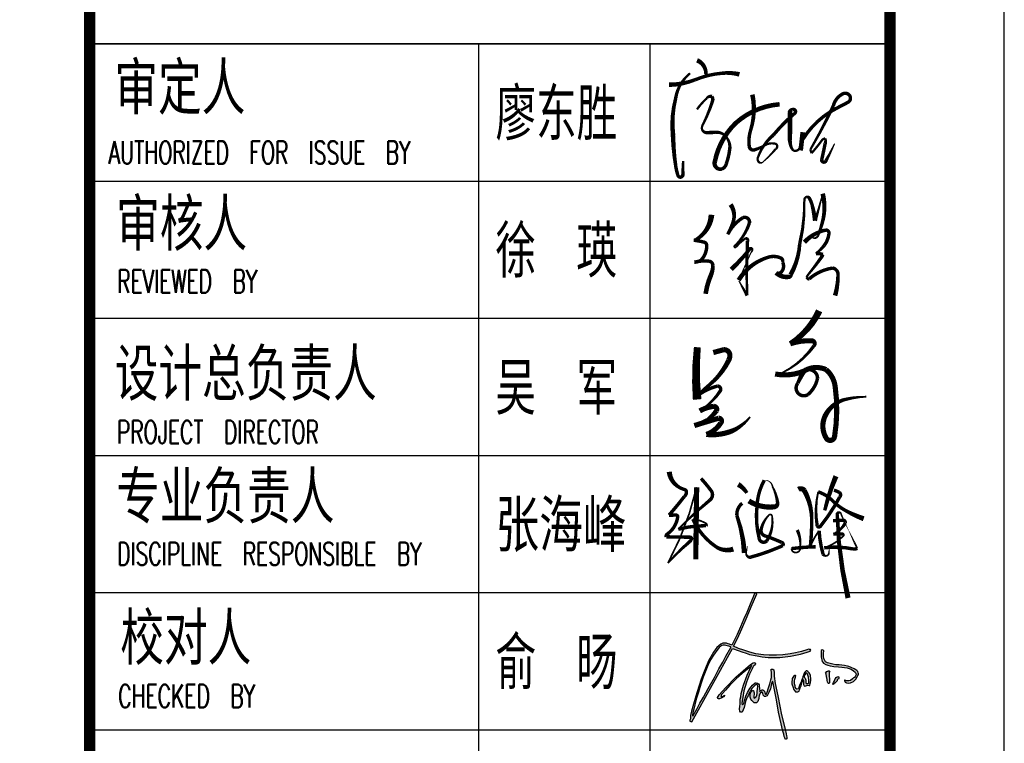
# Model space of a CAD drawing. Extents: x 1779708 to 7299578, y -1121471 to 88434.
# Tile 632 of 656: x 5782922 to 5795839, y -999770 to -990274. Entities that reach past the tile are written whole.
import ezdxf

# ---------------------------------------------------------------- set-up
doc = ezdxf.new("R2010")
doc.units = 0
doc.header["$LTSCALE"] = 1000
doc.header["$MEASUREMENT"] = 0
for name, color, linetype in [('PUB_TEXT', 7, 'CONTINUOUS'), ('PUB_TITLE', 4, 'CONTINUOUS'), ('WINDOW', 2, 'CONTINUOUS'), ('修改', 6, 'CONTINUOUS'), ('电子签', 2, 'CONTINUOUS'), ('通-图框－文字', 4, 'CONTINUOUS')]:
    doc.layers.add(name, color=color, linetype=linetype)
doc.styles.add('-宋体', font='simhei.ttf', dxfattribs={"width": 0.7})
doc.styles.add('dim_font', font='SIMPLEX.shx', dxfattribs={"width": 0.8})
doc.styles.add('仿宋', font='txt', dxfattribs={"width": 0.7})

# ---------------------------------------------------------------- blocks, each defined once
blk = doc.blocks.new('A$C2DEF362E')
at = {"layer": 'PUB_TEXT'}
h = blk.add_hatch(color=256, dxfattribs=at)
h.dxf.hatch_style = 1
h.paths.add_polyline_path([(32593, 42092), (34565, 41342), (36866, 40638), (38650, 40028), (42928, 39185), (45558, 38763), (48891, 38435), (55190, 38435), (60871, 39091), (66370, 40126), (69985, 41158), (71629, 41768), (71905, 42256), (71702, 42623), (71188, 42751), (70655, 42843), (69754, 42494), (66925, 41537), (63588, 40800), (60744, 40266), (56780, 39805), (53272, 39547), (49382, 39602), (46318, 39787), (42185, 40415), (38996, 41170), (35600, 42297), (32724, 43291), (30088, 44544), (32222, 48729), (34582, 53924), (37415, 60628), (39633, 65720), (42653, 72804), (42334, 73188), (41802, 73188), (41448, 72952), (40976, 71566), (39116, 67318), (37253, 62794), (35747, 59284), (33767, 55027), (31966, 50868), (29187, 45103), (27944, 45602), (27147, 45779), (26667, 45971), (26228, 46110), (25661, 46202), (24980, 46191), (24286, 46064), (23893, 45844), (23211, 45613), (22241, 44872), (21028, 43690), (19283, 41178), (16550, 36576), (14890, 32519), (13851, 29782), (12635, 26613), (11300, 22693), (9669, 17443), (8424, 12995), (7386, 9284), (6764, 6885), (6734, 5109), (6497, 4398), (6497, 3894), (6912, 3687), (7456, 3530), (29463, 43175)])
h.paths.add_polyline_path([(28653, 44045), (28534, 43853), (25969, 39056), (24328, 35741), (22210, 32136), (19763, 27564), (16353, 21497), (13798, 16947), (11782, 13532), (10347, 10757), (8274, 6976), (8234, 6835), (8097, 6835), (7918, 6851), (7859, 7179), (7967, 8323), (8535, 10443), (9880, 15858), (11045, 19619), (12362, 23988), (13707, 27720), (15024, 31345), (16160, 34092), (17683, 37107), (19177, 39704), (21563, 42890), (22347, 43803), (23149, 44455), (23728, 44810), (24418, 45071), (25220, 45052), (25911, 44922), (26564, 44754), (27478, 44493)], flags=16)
h.paths.add_polyline_path([(41155, 33779), (41545, 34169), (41769, 34464), (41970, 34842), (41899, 35078), (41816, 35349), (41734, 35503), (41450, 35550), (41072, 35585), (40670, 35373), (39337, 34574), (31294, 27701), (25884, 22056), (22244, 18083), (21773, 17235), (21478, 16635), (21549, 16223), (21890, 15906), (22420, 15953), (23316, 16306), (24046, 16612), (24694, 17118), (25365, 17953), (23810, 17129), (23702, 17058), (23458, 17058), (23306, 17149), (23245, 17240), (23306, 17453), (23367, 17819), (23519, 18337), (24129, 18793), (25805, 20590), (28152, 23301), (31571, 26871), (34711, 29612), (38399, 32657), (39953, 34058), (39496, 33145), (37515, 28845), (35564, 23324), (34225, 18779), (33981, 17073), (33646, 15703), (33646, 14272), (33646, 13145), (33524, 11988), (33371, 10343), (33554, 9277), (33859, 8760), (34682, 8729), (34865, 9186), (35292, 10008), (35779, 11348), (36607, 14548), (37186, 16010), (37491, 16863), (38070, 17624), (38345, 18477), (38741, 19451), (39198, 20152), (39442, 20669), (40021, 21553), (40600, 22162), (41179, 22832), (41545, 23197), (42033, 23532), (42581, 23684), (42978, 23349), (43161, 22588), (42978, 21461), (42917, 19817), (42825, 18842), (42734, 17959), (42307, 16984), (41941, 16832), (41301, 16345), (41027, 16741), (41027, 17594), (41210, 18324), (41240, 19147), (41057, 19756), (40844, 20395), (40509, 20456), (40173, 20213), (39686, 19695), (39351, 18964), (39076, 17929), (39046, 16924), (39411, 15766), (39930, 15127), (40600, 14548), (41179, 13817), (42581, 13848), (43222, 14487), (43745, 16102), (43867, 16802), (43897, 17290), (44050, 17960), (44324, 18508), (44476, 18995), (44720, 19239), (45086, 19391), (45269, 19696), (45665, 19574), (45940, 19056), (46092, 17990), (46763, 17198), (47433, 17137), (48226, 17625), (49171, 19330), (50085, 21401), (50634, 24111), (50938, 25238), (51304, 25269), (53258, 15387), (54426, 8697), (56851, -1483), (57235, -3130), (57490, -4432), (57855, -5252), (58190, -6012), (58555, -5921), (58981, -5647), (58889, -4851), (58833, -4046), (58564, -2959), (57990, -472), (55991, 7377), (54184, 16702), (53558, 20078), (52704, 24264), (52039, 28168), (52001, 28963), (52020, 29549), (52039, 30363), (51963, 31252), (51907, 31706), (51395, 31971), (50808, 32047), (50524, 31952), (50524, 31328), (50562, 30401), (50619, 27544), (50345, 26249), (49811, 24092), (48835, 21392), (48419, 20069), (48059, 19067), (47719, 18330), (47303, 18481), (47208, 18651), (47132, 18954), (47094, 19294), (47000, 19710), (46754, 20050), (46489, 20428), (46205, 20693), (45997, 20825), (45657, 20844), (45202, 20711), (44711, 20485), (44370, 19842), (44294, 20012), (44238, 20277), (44238, 20560), (44200, 21127), (44067, 21959), (44048, 22715), (43916, 23566), (43689, 24076), (43008, 24473), (42383, 24662), (41797, 24624), (40302, 23434), (38844, 21536), (37652, 19400), (36687, 17396), (35987, 15109), (35628, 13446), (34909, 12746), (34701, 12916), (34573, 13555), (35117, 16667), (35692, 20232), (37113, 24983), (38807, 29400), (40115, 32210), (40493, 33036), (40659, 33295), (40859, 33626)])
h.paths.add_polyline_path([(63932, 21562), (63530, 22270), (63453, 22921), (63146, 24108), (63031, 25468), (63261, 26598), (63645, 27785), (63875, 28494), (63606, 28666), (63320, 28610), (62566, 28084), (62207, 27498), (61919, 27008), (61800, 26482), (61728, 25215), (61721, 24153), (62285, 22057), (62534, 21138), (63033, 20429), (63589, 19816), (64470, 19702), (64873, 19721), (65544, 20123), (65850, 20870), (66214, 21846), (66636, 23053), (66904, 23780), (67134, 24661), (67364, 25523), (67614, 26117), (67805, 26385), (67959, 25657), (68016, 24049), (67978, 23723), (68342, 23091), (68534, 22842), (69224, 22976), (69722, 23225), (70297, 23283), (70949, 23148), (71351, 23148), (71562, 24259), (71811, 24795), (71888, 25983), (71888, 26710), (71773, 28689), (71351, 29435), (71006, 30125), (70297, 30718), (69760, 31044), (69453, 31140), (69185, 30872), (68706, 30412), (68323, 29799), (67958, 28823), (67613, 27942), (67345, 27157), (67000, 26257), (66655, 24954), (66061, 23671), (65408, 22021), (65121, 21370), (64431, 21140), (64162, 21428)], flags=17)
h.paths.add_polyline_path([(69434, 24282), (69261, 24645), (69281, 25239), (69281, 26043), (69108, 26675), (68936, 27231), (68303, 27709), (68279, 27992), (68399, 28437), (68821, 28935), (68936, 29452), (69319, 29835), (69741, 29873), (70066, 29337), (70661, 27709), (70891, 25852), (70833, 24684), (70296, 24262)], flags=16)
h.paths.add_polyline_path([(80848, 26411), (80840, 25835), (80977, 25176), (81219, 24707), (81462, 24313), (81772, 24215), (81932, 24283), (82113, 24593), (82076, 25025), (82068, 26768), (81947, 28323), (81817, 29788), (81817, 30189), (81939, 30326), (82166, 30560), (82090, 30977), (81787, 31219), (81613, 31128), (81408, 30916), (80908, 30931), (80521, 30788), (79938, 29888), (80046, 29814), (80221, 29291), (80376, 28012)])
h.paths.add_polyline_path([(86255, 26179), (86627, 26566), (87022, 26741), (87196, 26938), (87105, 27203), (87090, 27590), (87045, 27803), (86862, 27954), (86589, 27992), (86247, 27825), (85708, 27514), (85130, 26723), (84720, 25798), (84151, 24804), (83868, 24039), (83943, 23964), (84016, 23734), (84199, 23806), (84478, 24086), (84867, 24426), (85837, 25436), (86149, 25709)])
h.paths.add_polyline_path([(82437, 35114), (80970, 35442), (79870, 36040), (79405, 37069), (78942, 37821), (78845, 38766), (78710, 39749), (78826, 40521), (78901, 41882), (78534, 42306), (78109, 42422), (77587, 42088), (77606, 41124), (77490, 40294), (77606, 38462), (77876, 37055), (78050, 36245), (78417, 35878), (78764, 35300), (80041, 34597), (81064, 34153), (82473, 33806), (84403, 33498), (86896, 33225), (88691, 33167), (90139, 32936), (91702, 32666), (93751, 31987), (95121, 31215), (96009, 30463), (96395, 29731), (96511, 29422), (96472, 29133), (96298, 28786), (96144, 28439), (95932, 28053), (95604, 27590), (95063, 27282), (94542, 26780), (93345, 25912), (92438, 25700), (91338, 25662), (90778, 25681), (90450, 26009), (90122, 26067), (90141, 25700), (90508, 24967), (91261, 24601), (92110, 24524), (93384, 24717), (95005, 25411), (96298, 26664), (97476, 28516), (97669, 29075), (97727, 29499), (97514, 30097), (97418, 30695), (96916, 31235), (96318, 31678), (95488, 32237), (93847, 32912), (92535, 33395), (91840, 33703), (90084, 33954), (87340, 34381), (85506, 34401), (83885, 34786)])
for points in [[(7456, 3530), (29463, 43175), (32593, 42092), (34565, 41342), (36866, 40638), (38650, 40028), (42928, 39185), (45558, 38763), (48891, 38435), (55190, 38435), (60871, 39091), (66370, 40126), (69985, 41158), (71629, 41768), (71905, 42256), (71702, 42623), (71188, 42751), (70655, 42843), (69754, 42494), (66925, 41537), (63588, 40800), (60744, 40266), (56780, 39805), (53272, 39547), (49382, 39602), (46318, 39787), (42185, 40415), (38996, 41170), (35600, 42297), (32724, 43291), (30088, 44544), (32222, 48729), (34582, 53924), (37415, 60628), (39633, 65720), (42653, 72804), (42334, 73188), (41802, 73188), (41448, 72952), (40976, 71566), (39116, 67318), (37253, 62794), (35747, 59284), (33767, 55027), (31966, 50868), (29187, 45103), (27944, 45602), (27147, 45779), (26667, 45971), (26228, 46110), (25661, 46202), (24980, 46191), (24286, 46064), (23893, 45844), (23211, 45613), (22241, 44872), (21028, 43690), (19283, 41178), (16550, 36576), (14890, 32519), (13851, 29782), (12635, 26613), (11300, 22693), (9669, 17443), (8424, 12995), (7386, 9284), (6764, 6885), (6734, 5109), (6497, 4398), (6497, 3894), (6912, 3687), (7456, 3530)], [(8274, 6976), (10347, 10757), (11782, 13532), (13798, 16947), (16353, 21497), (19763, 27564), (22210, 32136), (24328, 35741), (25969, 39056), (28534, 43853), (28653, 44045), (27478, 44493), (26564, 44754), (25911, 44922), (25220, 45052), (24418, 45071), (23728, 44810), (23149, 44455), (22347, 43803), (21563, 42890), (19177, 39704), (17683, 37107), (16160, 34092), (15024, 31345), (13707, 27720), (12362, 23988), (11045, 19619), (9880, 15858), (8535, 10443), (7967, 8323), (7859, 7179), (7918, 6851), (8097, 6835), (8234, 6835), (8274, 6976)], [(77587, 42088), (77606, 41124), (77490, 40294), (77606, 38462), (77876, 37055), (78050, 36245), (78417, 35878), (78764, 35300), (80041, 34597), (81064, 34153), (82473, 33806), (84403, 33498), (86896, 33225), (88691, 33167), (90139, 32936), (91702, 32666), (93751, 31987), (95121, 31215), (96009, 30463), (96395, 29731), (96511, 29422), (96472, 29133), (96298, 28786), (96144, 28439), (95932, 28053), (95604, 27590), (95063, 27282), (94542, 26780), (93345, 25912), (92438, 25700), (91338, 25662), (90778, 25681), (90450, 26009), (90122, 26067), (90141, 25700), (90508, 24967), (91261, 24601), (92110, 24524), (93384, 24717), (95005, 25411), (96298, 26664), (97476, 28516), (97669, 29075), (97727, 29499), (97514, 30097), (97418, 30695), (96916, 31235), (96318, 31678), (95488, 32237), (93847, 32912), (92535, 33395), (91840, 33703), (90084, 33954), (87340, 34381), (85506, 34401), (83885, 34786), (82437, 35114), (80970, 35442), (79870, 36040), (79405, 37069), (78942, 37821), (78845, 38766), (78710, 39749), (78826, 40521), (78901, 41882), (78534, 42306), (78109, 42422), (77587, 42088)], [(23810, 17129), (25365, 17953), (24694, 17118), (24046, 16612), (23316, 16306), (22420, 15953), (21890, 15906), (21549, 16223), (21478, 16635), (21773, 17235), (22244, 18083), (25884, 22056), (31294, 27701), (39337, 34574), (40670, 35373), (41072, 35585), (41450, 35550), (41734, 35503), (41816, 35349), (41899, 35078), (41970, 34842), (41769, 34464), (41545, 34169), (41155, 33779), (40859, 33626), (40659, 33295), (40493, 33036), (40115, 32210), (38807, 29400), (37113, 24983), (35692, 20232), (35117, 16667), (34573, 13555), (34701, 12916), (34909, 12746), (35628, 13446), (35987, 15109), (36687, 17396), (37652, 19400), (38844, 21536), (40302, 23434), (41797, 24624), (42383, 24662), (43008, 24473), (43689, 24076), (43916, 23566), (44048, 22715), (44067, 21959), (44200, 21127), (44238, 20560), (44238, 20277), (44294, 20012), (44370, 19842), (44711, 20485), (45202, 20711), (45657, 20844), (45997, 20825), (46205, 20693), (46489, 20428), (46754, 20050), (47000, 19710), (47094, 19294), (47132, 18954), (47208, 18651), (47303, 18481), (47719, 18330), (48059, 19067), (48419, 20069), (48835, 21392), (49811, 24092), (50345, 26249), (50619, 27544), (50562, 30401), (50524, 31328), (50524, 31952), (50808, 32047), (51395, 31971), (51907, 31706), (51963, 31252), (52039, 30363), (52020, 29549), (52001, 28963), (52039, 28168), (52704, 24264), (53558, 20078), (54184, 16702), (55991, 7377), (57990, -472), (58564, -2959), (58833, -4046), (58889, -4851), (58981, -5647), (58555, -5921), (58190, -6012), (57855, -5252), (57490, -4432), (57235, -3130), (56851, -1483), (54426, 8697), (53258, 15387), (51304, 25269), (50938, 25238), (50634, 24111), (50085, 21401), (49171, 19330), (48226, 17625), (47433, 17137), (46763, 17198), (46092, 17990), (45940, 19056), (45665, 19574), (45269, 19696), (45086, 19391), (44720, 19239), (44476, 18995), (44324, 18508), (44050, 17960), (43897, 17290), (43867, 16802), (43745, 16102), (43222, 14487), (42581, 13848), (41179, 13817), (40600, 14548), (39930, 15127), (39411, 15766), (39046, 16924), (39076, 17929), (39351, 18964), (39686, 19695), (40173, 20213), (40509, 20456), (40844, 20395), (41057, 19756), (41240, 19147), (41210, 18324), (41027, 17594), (41027, 16741), (41301, 16345), (41941, 16832), (42307, 16984), (42734, 17959), (42825, 18842), (42917, 19817), (42978, 21461), (43161, 22588), (42978, 23349), (42581, 23684), (42033, 23532), (41545, 23197), (41179, 22832), (40600, 22162), (40021, 21553), (39442, 20669), (39198, 20152), (38741, 19451), (38345, 18477), (38070, 17624), (37491, 16863), (37186, 16010), (36607, 14548), (35779, 11348), (35292, 10008), (34865, 9186), (34682, 8729), (33859, 8760), (33554, 9277), (33371, 10343), (33524, 11988), (33646, 13145), (33646, 14272), (33646, 15703), (33981, 17073), (34225, 18779), (35564, 23324), (37515, 28845), (39496, 33145), (39953, 34058), (38399, 32657), (34711, 29612), (31571, 26871), (28152, 23301), (25805, 20590), (24129, 18793), (23519, 18337), (23367, 17819), (23306, 17453), (23245, 17240), (23306, 17149), (23458, 17058), (23702, 17058), (23810, 17129)], [(63320, 28610), (62566, 28084), (62207, 27498), (61919, 27008), (61800, 26482), (61728, 25215), (61721, 24153), (62285, 22057), (62534, 21138), (63033, 20429), (63589, 19816), (64470, 19702), (64873, 19721), (65544, 20123), (65850, 20870), (66214, 21846), (66636, 23053), (66904, 23780), (67134, 24661), (67364, 25523), (67614, 26117), (67805, 26385), (67959, 25657), (68016, 24049), (67978, 23723), (68342, 23091), (68534, 22842), (69224, 22976), (69722, 23225), (70297, 23283), (70949, 23148), (71351, 23148), (71562, 24259), (71811, 24795), (71888, 25983), (71888, 26710), (71773, 28689), (71351, 29435), (71006, 30125), (70297, 30718), (69760, 31044), (69453, 31140), (69185, 30872), (68706, 30412), (68323, 29799), (67958, 28823), (67613, 27942), (67345, 27157), (67000, 26257), (66655, 24954), (66061, 23671), (65408, 22021), (65121, 21370), (64431, 21140), (64162, 21428), (63932, 21562), (63530, 22270), (63453, 22921), (63146, 24108), (63031, 25468), (63261, 26598), (63645, 27785), (63875, 28494), (63606, 28666), (63320, 28610)], [(68303, 27709), (68936, 27231), (69108, 26675), (69281, 26043), (69281, 25239), (69261, 24645), (69434, 24282), (70296, 24262), (70833, 24684), (70891, 25852), (70661, 27709), (70066, 29337), (69741, 29873), (69319, 29835), (68936, 29452), (68821, 28935), (68399, 28437), (68279, 27992), (68303, 27709)], [(79938, 29888), (80521, 30788), (80908, 30931), (81408, 30916), (81613, 31128), (81787, 31219), (82090, 30977), (82166, 30560), (81939, 30326), (81817, 30189), (81817, 29788), (81947, 28323), (82068, 26768), (82076, 25025), (82113, 24593), (81932, 24283), (81772, 24215), (81462, 24313), (81219, 24707), (80977, 25176), (80840, 25835), (80848, 26411), (80376, 28012), (80221, 29291), (80046, 29814), (79938, 29888)], [(83868, 24039), (84151, 24804), (84720, 25798), (85130, 26723), (85708, 27514), (86247, 27825), (86589, 27992), (86862, 27954), (87045, 27803), (87090, 27590), (87105, 27203), (87196, 26938), (87022, 26741), (86627, 26566), (86255, 26179), (86149, 25709), (85837, 25436), (84867, 24426), (84478, 24086), (84199, 23806), (84016, 23734), (83943, 23964), (83868, 24039)]]:
    blk.add_lwpolyline(points, dxfattribs=at)
blk = doc.blocks.new('A$C36B43F05')
at = {"layer": 'PUB_TITLE'}
for p, q in [((33000, 12000), (33000, 1500)), ((34800, 12000), (34800, 1500)), ((36600, 12000), (36600, 1500)), ((38400, 12000), (38400, 1500)), ((40200, 12000), (40200, 1500)), ((42000, 1500), (42000, 12000))]:
    blk.add_line(p, q, dxfattribs=at)
blk.add_lwpolyline([(0, 0), (126150, 0), (126150, 178350), (0, 178350)], close=True, dxfattribs=at)
at = {"layer": 'PUB_TITLE', "const_width": 150}
blk.add_lwpolyline([(1500, 1500), (124650, 1500), (124650, 174600), (1500, 174600)], close=True, dxfattribs=at)
blk.add_lwpolyline([(124650, 12000), (1500, 12000)], dxfattribs=at)
at = {"layer": 'PUB_TITLE'}
for points in [[(42000, 12000), (42000, 1500)], [(42000, 6900), (29400, 6900)], [(42000, 4650), (29400, 4650)]]:
    blk.add_lwpolyline(points, dxfattribs=at)
at = {"layer": '电子签'}
for points in [[(36385, 4395, 67.5, 45, 0.246017), (36181, 4263, 45, 45, 0.052833), (36151, 4193, 45, 45, -0.323811), (36120, 4170, 45, 45, -0.226798), (36062, 4197, 45, 45, -0.015284), (35816, 4399, 45, 45, 0), (35817, 4304, 45, 45, -0.420426), (35792, 4285, 45, 45, -0.211322), (35566, 4424, 45, 45, 0.335582), (35532, 4435, 45, 45, 0.003822), (35527, 4122, 45, 45, -0.528852), (35501, 4105, 45, 45, -0.119655), (35469, 4127, 45, 22.5, 0.033989), (35187, 4413, 22.5, 22.5, 0.067368), (36183, 4036, 67.5, 67.5, 0), (35236, 4048, 67.5, 67.5, 0)], [(41464, 4400, 60, 45, 0.091809), (41531, 4053, 45, 45, -0.076404), (41616, 3702, 45, 60, -0.084603), (41601, 3475, 60, 60, 1.039532)], [(36298, 3979, 45, 45, -0.027777), (36137, 3846, 45, 45, -0.405077), (36014, 3862, 45, 22.5, 0.02541), (35631, 4277, 45, 45, -0.067135), (35678, 3912, 45, 22.5, 0.427654), (35709, 3915, 22.5, 22.5, 0.1106), (35764, 4086, 45, 45, 0.137464), (35404, 3786, 45, 67.5, 0.237029), (35371, 3555, 67.5, 67.5, 0.809118)], [(41615, 4122, 30, 45, 0.184781), (41293, 4310, 45, 60, 0.092155), (40800, 4346, 60, 45, 0.033489), (40386, 4309, 45, 45, 0.03291), (40276, 4282, 45, 45, 0.944278), (40290, 4217, 45, 45, 0.007556), (40290, 4217, 45, 30, 0), (40464, 4214, 0, 0, 0)], [(37950, 3818, 67.5, 67.5, 0), (37987, 3683, 67.5, 67.5, -0.458975), (37908, 3600, 67.5, 67.5, -0.110796), (37849, 3616, 67.5, 45, -0.110252), (37523, 3873, 45, 22.5, 0.03889), (37347, 4071, 45, 45, -0.117305), (37510, 3765, 45, 45, -0.624623), (37444, 3728, 45, 22.5, -0.10688), (37184, 3996, 67.5, 67.5, -0.104917), (37244, 3809, 67.5, 67.5, -0.513789), (37187, 3776, 67.5, 45, -0.08355), (37071, 3892, 45, 22.5, 0.031953), (36992, 4066, 67.5, 67.5, -0.005633), (37088, 3748, 67.5, 67.5, -0.675043), (37027, 3720, 67.5, 67.5, -0.173232), (36875, 3909, 67.5, 67.5, 0.107096), (36909, 3604, 67.5, 45, 0.090302), (36992, 3453, 45, 22.5, 0.082167), (37107, 3335, 22.5, 22.5, 0.087567)], [(38020, 4027, 90, 112, 0.047203), (37334, 4030, 112, 112, 0.150818)], [(39758, 3842, 75, 45, -0.247192), (39434, 4041, 45, 45, -0.132045), (39424, 4075, 45, 45, -0.034515), (39399, 3939, 45, 45, -0.338149), (39355, 3904, 45, 45, -0.193076), (39164, 3977, 45, 45, -0.156137), (39136, 4065, 45, 45, -0.088824), (39149, 3879, 45, 45, -0.381284), (39096, 3823, 45, 60, -0.098201), (38976, 3845, 60, 60, 0.063655), (38721, 3919, 60, 60, 5.555951)], [(41141, 4032, 30, 30, -0.053718), (41286, 3904, 30, 45, -0.314478), (41311, 3837, 45, 45, -0.157331), (41262, 3824, 45, 30, -0.043193), (40951, 3950, 30, 30, 0.155023), (40885, 3967, 30, 45, 0.341741), (40836, 3905, 45, 45, -0.004522), (40839, 3791, 45, 30, -0.261217), (40787, 3656, 30, 45, -0.213293), (40631, 3601, 45, 45, -0.061379), (40431, 3646, 45, 45, -0.24786), (40358, 3707, 45, 60, -0.583549), (40457, 3797, 60, 60, -0.151018), (40960, 3525, 60, 60, -0.164978), (41208, 2948, 60, 60, -0.056318)], [(41785, 4031, 60, 45, -0.327041), (41598, 3915, 45, 45, 1.316007)], [(39892, 3591, 60, 45, -0.235253), (39670, 3556, 45, 45, -0.048503), (39501, 3628, 45, 45, -0.143864), (39721, 3428, 45, 45, -0.569528), (39652, 3343, 45, 30, -0.120767), (39355, 3528, 30, 30, 1.123766), (39332, 3523, 30, 30, -0.081293), (39451, 3391, 30, 45, -0.556039), (39419, 3369, 45, 30, 0.023181), (38699, 3373, 45, 30, 0), (38786, 3423, 30, 15, 0), (38891, 3482, 15, 15, 0)], [(35972, 3438, 45, 45, 0.254427), (35810, 3508, 45, 67.5, -0.068566), (35319, 3409, 67.5, 67.5, 1.446989)], [(36219, 3491, 67.5, 45, -0.12645), (36108, 3378, 45, 45, 0.087592)], [(39041, 3581, 60, 45, 0.033738), (39311, 3337, 45, 30, -0.703228), (39301, 3307, 30, 15, -0.218795), (39263, 3323, 15, 15, -0.001701), (38901, 3485, 60, 45, -0.186706), (39202, 3093, 45, 45, -0.183379), (39190, 2931, 45, 45, -0.383493), (39137, 2909, 45, 45, -0.316646), (39006, 2926, 45, 45, -0.368024), (38998, 2994, 60, 60, 0.245008), (38945, 2826, 60, 60, 0.333221), (38968, 2805, 60, 45, 0.113678), (39376, 2684, 45, 30, 0.064703), (39953, 2623, 30, 30, -0.275634), (39987, 2604, 30, 45, -0.443227), (39977, 2559, 45, 45, -0.070191), (39887, 2521, 45, 60, -0.02646), (39680, 2481, 45, 30, 0), (39811, 2442, 30, 15, 0), (40035, 2382, 60, 45, -0.137858), (39636, 2393, 45, 30, -0.030787), (39482, 2445, 30, 15, -0.640561), (39477, 2531, 15, 15, 0), (39397, 2622, 60, 45, -0.163108), (39558, 2339, 45, 45, -0.468432), (39510, 2301, 45, 45, -0.131023), (39359, 2360, 45, 30, -0.072844), (39249, 2473, 45, 45, -0.107963), (39237, 2381, 45, 45, -0.105878), (39186, 2410, 45, 30, -0.020312), (38977, 2570, 30, 30, 0.069667), (38936, 2594, 30, 45, 0.312264), (38916, 2560, 45, 45, -0.143223), (39059, 2252, 45, 45, -0.41006), (38958, 2182, 45, 60, -0.065907), (38698, 2219, 60, 60, -400.829791)], [(36003, 3352, 67.5, 67.5, 0.172227), (35925, 3019, 67.5, 45, 0.450369), (35987, 2975, 45, 22.5, 0.086705), (36191, 3041, 22.5, 4.5, 0.402521), (36274, 3149, 45, 45, 0.116805), (35936, 3244, 45, 45, 0.091359), (35509, 3215, 45, 45, 0.620885), (35479, 3116, 45, 22.5, 0.184605), (35807, 3047, 22.5, 22.5, 0.615478), (35815, 3090, 22.5, 45, 0.13884), (35629, 3190, 45, 45, 0.432173), (35542, 3130, 45, 45, -0.020207), (35459, 2921, 45, 45, -0.490589), (35417, 2905, 45, 45, 0), (35392, 2961, 45, 45, -0.035881), (35264, 3331, 45, 22.5, -0.448045), (35312, 3386, 22.5, 4.5, -0.065102), (35412, 3364, 4.5, 4.5, -0.780213)], [(41335, 3305, 60, 45, -0.12764), (40874, 3326, 45, 45, 0.112907), (40655, 3346, 45, 45, 0.465956), (40610, 3277, 45, 30, 0.058394), (40670, 3142, 30, 30, -0.191784), (40691, 3006, 30, 30, -0.327353), (40660, 2979, 30, 30, -0.288302), (40623, 2998, 30, 15, -0.038889), (40448, 3169, 15, 30, -0.393879), (40450, 3220, 30, 30, -0.287045), (40508, 3233, 30, 45, -0.136068), (40804, 3030, 45, 45, -0.042034), (41088, 2752, 45, 45, 0.897281), (41139, 2777, 45, 60, 0.357357), (41101, 2813, 60, 60, -0.016292), (40779, 2814, 60, 45, 0.079084), (40684, 2806, 45, 30, 0.154198), (40602, 2768, 30, 30, 0.545489), (40661, 2681, 30, 15, -0.011781), (40842, 2645, 60, 60, 0), (40602, 2671, 60, 60, 0)], [(38497, 2429, 90, 67.5, -0.143271), (38065, 2809, 67.5, 67.5, -0.095886), (38104, 2525, 67.5, 45, -0.639798), (38039, 2497, 45, 22.5, -0.123163), (37689, 2905, 22.5, 22.5, -0.171939), (37669, 3006, 67.5, 67.5, 0.147325), (37706, 2630, 67.5, 45, 0.018524), (37547, 2710, 45, 45, 0.835771), (37398, 2576, 45, 45, 0.16078), (37612, 2450, 45, 45, 0.598796), (37706, 2630, 67.5, 67.5, -0.252908), (37726, 2337, 67.5, 67.5, -0.181147), (37505, 2219, 67.5, 67.5, -0.074141), (36845, 2227, 67.5, 67.5, -0.683518), (36825, 2335, 67.5, 67.5, -0.258332), (37124, 2348, 67.5, 45, -0.222176), (37336, 2083, 45, 22.5, -0.053843), (37371, 1809, 22.5, 22.5, 0.979743)], [(36155, 2702, 67.5, 67.5, -0.367749), (36139, 2623, 67.5, 45, -0.121697), (35778, 2527, 45, 45, -0.028386), (35400, 2545, 22.5, 22.5, -0.073844), (35612, 2430, 45, 45, 0.052443), (35305, 2378, 45, 22.5, 0.26556), (35281, 2338, 22.5, 22.5, 0.350925), (35318, 2301, 22.5, 4.5, -0.017634), (35395, 2291, 0, 0, 0)], [(35621, 2716, 45, 22.5, -0.132428), (35378, 2677, 22.5, 22.5, -0.568723), (35335, 2768, 22.5, 22.5, -0.227954), (35377, 2792, 45, 45, -0.024915), (35401, 2475, 45, 45, 0.27376)], [(40743, 2646, 45, 45, -0.139001), (41159, 2195, 45, 45, 0.005171), (41234, 2051, 45, 45, 0.435568), (41321, 2028, 45, 45, 0.382326), (41346, 2116, 45, 45, 0.226723), (41187, 2243, 45, 30, -0.020271), (40664, 2516, 30, 30, 0.049309), (40610, 2544, 30, 30, 0), (40566, 2529, 30, 30, 0.023464), (40733, 2394, 30, 30, -0.203022), (40761, 2350, 30, 45, -0.187391), (40695, 2350, 45, 45, -0.006584), (40479, 2396, 45, 45, 0.871812), (40469, 2339, 45, 30, 0), (40560, 2290, 30, 15, 0), (40692, 2226, 15, 15, 0)], [(36144, 2235, 45, 45, -0.054256), (36114, 2163, 45, 45, -0.443546), (36055, 2159, 45, 45, -0.046016), (35671, 2412, 45, 45, -0.563395), (35676, 2455, 45, 22.5, -0.097129), (36123, 2442, 45, 45, -0.124783), (35991, 2239, 45, 45, 0.064384), (35875, 2081, 45, 67.5, 0.038688), (35769, 1845, 0, 0, 0)], [(35744, 2248, 45, 45, 0.00461), (35749, 2117, 45, 45, -0.448412), (35716, 2085, 45, 22.5, -0.172205), (35569, 2243, 45, 45, 0.013626), (35569, 2128, 45, 22.5, -0.751538), (35537, 2118, 22.5, 22.5, -0.118195), (35387, 2363, 45, 45, -0.085174), (35372, 1984, 45, 45, 0.163267), (35381, 1930, 22.5, 22.5, 0.026692), (35462, 1969, 22.5, 4.5, 0.006484), (35614, 2041, 4.5, 22.5, -0.021311), (35834, 2143, 22.5, 45, 0.842962), (35827, 2192, 45, 67.5, 0.050055), (34729, 2050, 67.5, 67.5, 1.205466)], [(36327, 2209, 67.5, 45, 0.039801), (35878, 2356, 45, 45, 2.052854)]]:
    blk.add_lwpolyline(points, format="xyseb", dxfattribs=at)
at = {"layer": 'WINDOW', "xscale": 0.0242263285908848, "yscale": 0.0242263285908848, "zscale": 0.0242263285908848, "rotation": 270}
blk.add_blockref('A$C2DEF362E', (33019, 4281), dxfattribs=at)
at = {"layer": '通-图框－文字'}
for s, style, width, p in [('设计总负责人', '仿宋', 0.7, (37384, 11671)), ('审定人', '仿宋', 0.7, (41139, 11675)), ('校对人', '仿宋', 0.7, (33917, 11597)), ('专业负责人', '仿宋', 0.7, (35773, 11652)), ('审核人', '仿宋', 0.7, (39351, 11652)), ('俞  旸', '-宋体', 0.65, (33600, 6675)), ('张海峰', '仿宋', 0.7, (35400, 6675)), ('吴  军', '-宋体', 0.65, (37200, 6675)), ('徐  瑛', '-宋体', 0.65, (39000, 6675)), ('廖东胜', '-宋体', 0.65, (40800, 6675))]:
    blk.add_text(s, height=600, rotation=270, dxfattribs=dict(at, style=style, width=width)).set_placement(p)
at = {"layer": '通-图框－文字', "color": 4, "style": 'dim_font', "width": 0.65}
for s, p in [('AUTHORIZED  FOR  ISSUE  BY', (40425, 11750)), ('CHECKED  BY', (33292, 11625)), ('DISCIPLINE  RESPONSIBLE  BY', (35159, 11638)), ('PROJECT  DIRECTOR', (36757, 11641)), ('REVIEWED  BY', (38735, 11638))]:
    blk.add_text(s, height=300, rotation=270, dxfattribs=at).set_placement(p)

msp = doc.modelspace()

# ---------------------------------------------------------------- block references
at = {"layer": '修改', "rotation": 90}
msp.add_blockref('A$C36B43F05', (5795839.1, -1032592.1), dxfattribs=at)

doc.saveas('drawing.dxf')
